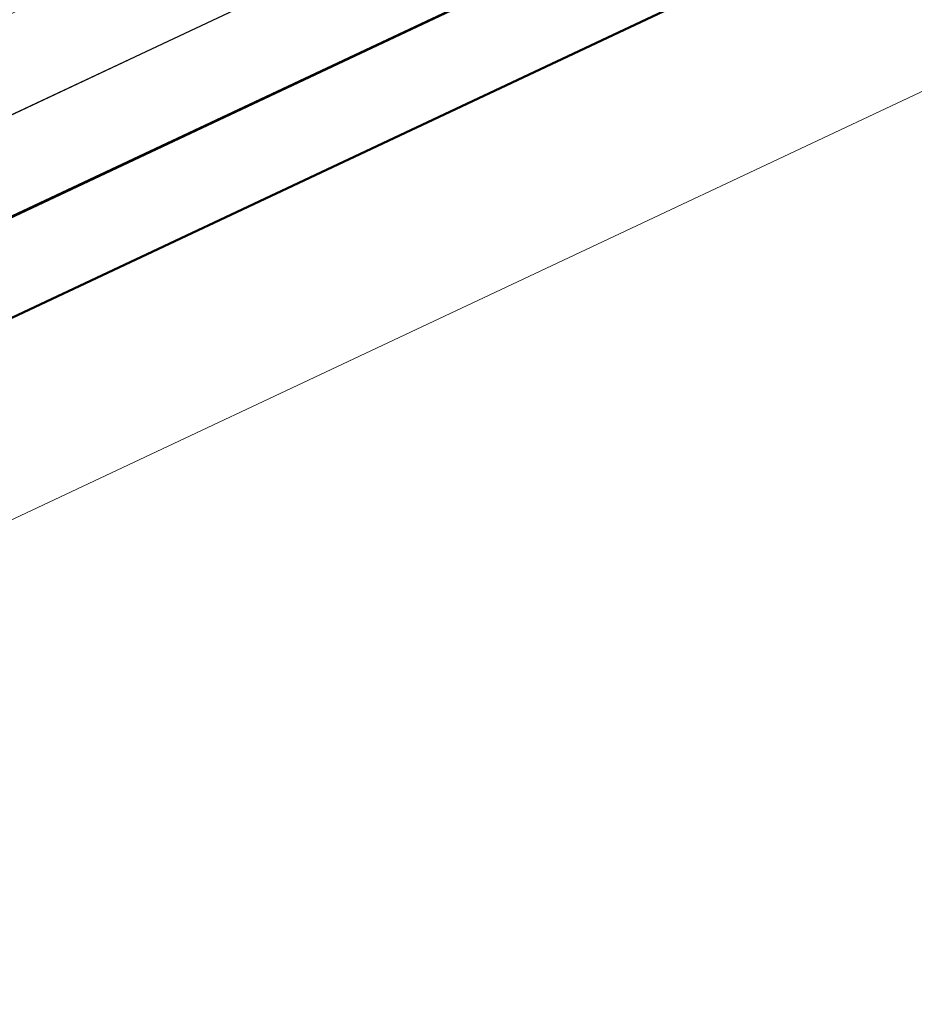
# Model space of a CAD drawing. Header units: metres. Extents: x -502 to 161, y -108 to 174.
# Tile 245 of 656: x -238.488 to -238, y -8.742 to -8.205. Entities that reach past the tile are written whole.
import ezdxf

# ---------------------------------------------------------------- set-up
doc = ezdxf.new("R2010")
doc.units = ezdxf.units.M
doc.header["$LTSCALE"] = 0.1
doc.linetypes.add('102', pattern=[101.6, 101.6, 0])
doc.linetypes.add('2-1', pattern=[0.17, 0.06, -0.025, 0.06, -0.025])
for name, color, linetype in [('BRI31-005.05-5p02-Koordinierung Lageplan 4. BA ZOB West 2022-06-15', 7, 'Continuous'), ('BRI31-005.06-5f07-Koordinierung Lageplan 4. BA ZOB Fernbusbahnh', 7, 'Continuous'), ('BRI31-005.07-5f08-Koordinierung Lageplan 4. BA Radstation - Seeterrasse 2023-05-31', 7, 'Continuous'), ('BRI32-005.03-5f06-Koordinierung Schemaplan 4 BA ZOB Teilbereich 2 Ost - Bahnhofsallee 2023-01-21', 7, 'Continuous')]:
    doc.layers.add(name, color=color, linetype=linetype)

msp = doc.modelspace()

# ---------------------------------------------------------------- linework, layer by layer
at = {"layer": 'BRI31-005.05-5p02-Koordinierung Lageplan 4. BA ZOB West 2022-06-15', "color": 250, "linetype": '102', "lineweight": 13, "true_color": 0x333333, "transparency": 33554687, "flags": 128}
for points in [[(-173.46712, 35.136), (-174.82312, 34.959), (-177.57812, 34.291), (-180.36512, 33.463), (-183.09612, 32.489), (-185.76312, 31.159), (-193.54612, 26.036), (-195.93412, 24.2), (-198.37112, 22.45), (-200.73312, 20.614), (-203.02912, 18.644), (-205.48612, 16.698), (-207.70412, 14.514), (-208.46712, 14.071), (-209.06412, 13.439), (-209.63712, 12.953), (-212.38012, 10.731), (-214.66112, 8.991), (-217.15512, 7.003), (-219.48112, 4.923), (-224.08412, 1.033), (-226.42912, -1.01), (-228.88112, -2.543), (-236.76712, -7.556), (-239.36212, -8.777), (-242.20212, -10.236), (-244.74612, -11.566), (-245.78112, -12.146), (-246.46512, -12.554), (-247.24812, -13.021), (-247.28012, -13.044), (-256.16512, -17.699), (-258.14412, -18.489), (-260.79112, -19.669), (-263.89712, -20.702), (-266.75012, -21.452), (-269.98112, -22.204), (-272.69512, -22.674), (-275.79512, -22.945), (-278.73712, -23.205), (-282.03812, -23.175), (-285.11812, -23.295), (-288.13612, -23.225), (-291.01712, -23.045), (-292.24412, -23.065), (-293.83612, -23.015), (-294.84612, -22.975), (-296.69312, -22.915), (-299.73312, -22.885), (-302.60112, -22.825), (-305.65212, -22.715), (-308.67412, -22.675), (-311.89712, -22.735), (-314.86612, -22.765), (-317.91712, -22.605), (-320.99012, -22.435), (-323.94412, -21.955), (-326.92112, -21.435), (-329.97912, -21.004), (-332.97412, -20.624), (-335.99512, -20.264), (-338.14312, -19.909), (-338.11112, -19.711), (-335.96712, -20.066), (-332.95012, -20.426), (-329.95312, -20.806), (-326.88912, -21.237), (-323.91012, -21.757), (-320.96812, -22.235), (-317.90712, -22.405), (-314.86212, -22.565), (-311.89912, -22.535), (-308.67412, -22.475), (-305.64812, -22.515), (-302.59512, -22.625), (-299.72912, -22.685), (-296.68912, -22.715), (-294.83812, -22.775), (-293.82812, -22.815), (-292.24212, -22.865), (-291.01312, -22.845), (-288.12812, -23.025), (-285.12012, -23.095), (-282.04012, -22.975), (-278.74512, -23.005), (-275.81312, -22.745), (-272.72112, -22.476), (-270.02112, -22.008), (-266.79812, -21.258), (-263.95512, -20.51), (-260.86312, -19.483), (-258.22212, -18.305), (-256.24912, -17.517), (-247.38412, -12.872), (-247.35612, -12.853), (-246.56712, -12.382), (-245.88112, -11.972), (-244.84212, -11.39), (-242.29412, -10.058), (-239.45012, -8.597), (-236.86312, -7.38), (-228.98712, -2.373), (-226.54912, -0.848), (-224.21412, 1.185), (-219.61312, 5.073), (-217.28512, 7.155), (-214.78512, 9.149), (-212.50412, 10.889), (-209.76512, 13.107), (-209.20212, 13.585), (-208.59312, 14.229), (-207.82612, 14.674), (-205.61812, 16.848), (-203.15712, 18.798), (-200.85912, 20.768), (-198.49112, 22.61), (-196.05412, 24.36), (-193.66212, 26.2), (-185.86312, 31.333), (-183.17412, 32.673), (-180.42712, 33.653), (-177.63012, 34.485), (-174.85912, 35.155), (-173.49312, 35.334), (-173.46712, 35.136)], [(-172.63412, 35.296), (-174.83312, 35.009), (-177.59212, 34.339), (-180.38112, 33.511), (-183.11612, 32.535), (-185.78712, 31.203), (-193.57612, 26.076), (-195.96412, 24.24), (-198.40112, 22.49), (-200.76512, 20.652), (-203.06112, 18.682), (-205.52012, 16.736), (-207.73412, 14.554), (-208.49912, 14.111), (-209.09812, 13.475), (-209.66912, 12.991), (-212.41012, 10.771), (-214.69112, 9.031), (-217.18712, 7.041), (-219.51312, 4.961), (-224.11612, 1.071), (-226.45912, -0.97), (-228.90712, -2.501), (-236.79112, -7.512), (-239.38412, -8.733), (-242.22512, -10.192), (-244.77012, -11.522), (-245.80712, -12.102), (-246.49112, -12.512), (-247.27612, -12.98), (-247.30812, -13.001), (-256.18512, -17.653), (-258.16412, -18.443), (-260.80912, -19.623), (-263.91112, -20.654), (-266.76212, -21.404), (-269.99112, -22.154), (-272.70112, -22.624), (-275.79912, -22.895), (-278.73912, -23.155), (-282.03812, -23.125), (-285.11812, -23.245), (-288.13412, -23.175), (-291.01512, -22.995), (-292.24412, -23.015), (-293.83412, -22.965), (-294.84412, -22.925), (-296.69112, -22.865), (-299.73312, -22.835), (-302.59912, -22.775), (-305.65012, -22.665), (-308.67412, -22.625), (-311.89712, -22.685), (-314.86412, -22.715), (-317.91512, -22.555), (-320.98412, -22.385), (-323.93612, -21.905), (-326.91312, -21.385), (-329.97312, -20.954), (-332.96812, -20.574), (-335.98912, -20.214), (-338.13212, -19.86), (-340.91812, -19.7), (-341.98212, -19.65), (-342.78012, -19.67), (-345.17412, -19.505), (-348.12912, -19.715), (-351.25612, -20.104), (-354.27912, -20.514), (-357.27512, -20.865), (-360.27312, -21.394), (-363.19712, -21.915), (-366.27512, -22.395), (-369.36012, -22.954), (-372.32412, -23.494), (-375.29912, -24.095), (-378.33512, -24.734), (-381.31612, -25.295), (-384.28212, -25.764), (-385.87112, -26.331), (-386.28212, -26.284), (-387.22812, -26.465), (-387.98312, -26.924), (-388.24712, -27.204)], [(-245.85812, -12.016), (-244.81712, -11.434), (-242.27012, -10.102), (-239.42812, -8.642), (-236.83912, -7.424), (-228.96112, -2.415), (-226.51912, -0.888), (-224.18112, 1.147), (-219.58012, 5.035), (-217.25312, 7.118), (-214.75412, 9.11), (-212.47312, 10.849), (-209.73312, 13.069), (-209.57512, 12.875), (-212.31912, 10.653), (-214.60012, 8.912), (-217.09112, 6.926), (-219.41612, 4.847), (-224.01912, 0.957), (-226.36912, -1.09), (-228.82712, -2.627), (-236.71912, -7.644), (-239.31812, -8.866), (-242.15412, -10.324), (-244.69912, -11.654), (-245.73612, -12.234), (-245.85812, -12.016)]]:
    msp.add_lwpolyline(points, dxfattribs=at)
at = {"layer": 'BRI31-005.05-5p02-Koordinierung Lageplan 4. BA ZOB West 2022-06-15', "color": 250, "linetype": 'Continuous', "lineweight": 25, "true_color": 0x333333, "transparency": 33554687, "flags": 128}
msp.add_lwpolyline([(-177.59212, 34.339), (-180.38112, 33.511), (-183.11612, 32.535), (-185.78712, 31.203), (-193.57612, 26.076), (-195.96412, 24.24), (-198.40112, 22.49), (-200.76512, 20.652), (-203.06112, 18.682), (-205.52012, 16.736), (-207.73412, 14.554), (-208.49912, 14.111), (-209.09812, 13.475), (-209.66912, 12.991), (-212.41012, 10.771), (-214.69112, 9.031), (-217.18712, 7.041), (-219.51312, 4.961), (-224.11612, 1.071), (-226.45912, -0.97), (-228.90712, -2.501), (-236.79112, -7.512), (-239.38412, -8.733)], dxfattribs=at)
at = {"layer": 'BRI31-005.05-5p02-Koordinierung Lageplan 4. BA ZOB West 2022-06-15', "color": 1, "linetype": 'Continuous', "lineweight": 25, "true_color": 0xff0000, "transparency": 33554687, "flags": 128}
msp.add_lwpolyline([(-208.53012, 14.15), (-209.13312, 13.512), (-209.70112, 13.03), (-212.44212, 10.81), (-214.72312, 9.07), (-217.22012, 7.079), (-219.54712, 4.998), (-224.14912, 1.109), (-226.48912, -0.929), (-228.93412, -2.458), (-236.81512, -7.468), (-239.40612, -8.687), (-242.24812, -10.147), (-244.79412, -11.478), (-245.83112, -12.059), (-246.51612, -12.468), (-247.30212, -12.937), (-247.33212, -12.958), (-256.20712, -17.608)], dxfattribs=at)
at = {"layer": 'BRI31-005.05-5p02-Koordinierung Lageplan 4. BA ZOB West 2022-06-15', "color": 3, "linetype": 'Continuous', "lineweight": 50, "true_color": 0x00ff00, "transparency": 33554687, "flags": 128}
for points in [[(-208.94812, 13.562), (-209.00912, 13.498), (-209.06412, 13.439), (-209.16012, 13.358), (-209.38712, 13.165), (-209.67012, 12.991), (-212.41112, 10.771), (-214.69212, 9.031), (-217.18812, 7.041), (-219.51412, 4.96), (-224.11612, 1.071), (-226.45912, -0.969), (-228.90712, -2.5), (-236.79112, -7.512), (-239.38412, -8.732), (-242.22412, -10.191), (-244.77012, -11.522), (-245.80912, -12.103), (-245.94112, -12.171)], [(-208.88912, 13.479), (-208.93612, 13.429), (-208.99512, 13.366), (-209.09512, 13.282), (-209.32812, 13.084), (-209.63712, 12.953), (-212.38012, 10.732), (-214.66112, 8.992), (-217.15612, 7.003), (-219.48112, 4.922), (-224.08312, 1.033), (-226.42912, -1.009), (-228.88012, -2.542), (-236.76712, -7.556), (-239.36212, -8.777), (-242.20112, -10.235), (-244.74612, -11.566), (-245.78512, -12.147)]]:
    msp.add_lwpolyline(points, dxfattribs=at)
at = {"layer": 'BRI31-005.05-5p02-Koordinierung Lageplan 4. BA ZOB West 2022-06-15', "color": 3, "linetype": 'Continuous', "lineweight": 35, "true_color": 0x00ff00, "transparency": 33554687, "flags": 128}
for points in [[(-279.40585, -30.9235), (-270.94675, -26.70951, 0.095997), (-268.16074, -24.57578, -0.065942), (-264.82072, -21.68575, 0.025186), (-260.48557, -18.51185), (-255.52714, -14.48219, -0.005996), (-254.92015, -14.00086, -0.059186), (-248.38516, -10.08166, 0.078462), (-238.29144, -3.48895), (-238.29144, -3.48895, -0.100623), (-214.84437, 10.39494), (-214.84437, 10.39494), (-211.17701, 9.70033), (-205.55035, 1.44423)], [(-205.71104, 1.41365), (-211.26597, 9.56451), (-214.83296, 10.24011), (-214.83296, 10.24011, 0.100475), (-238.19083, -3.6002), (-238.19083, -3.6002, -0.078462), (-248.32372, -10.21851), (-248.32372, -10.21851, 0.059186), (-254.82836, -14.1195), (-254.82836, -14.1195), (-254.82836, -14.1195, 0.005996), (-255.43253, -14.59859), (-255.43253, -14.59859), (-260.39097, -18.62826, -0.025186), (-264.73831, -21.81109), (-264.73831, -21.81109, 0.065942), (-268.04855, -24.67534), (-268.04855, -24.67534), (-268.04855, -24.67534, -0.095997), (-270.87986, -26.84377), (-270.87986, -26.84377), (-279.34042, -31.05849)], [(-311.2459, -44.72197), (-303.63543, -41.89682), (-298.44045, -39.60954), (-284.99493, -33.88892), (-279.275, -31.19349), (-270.81298, -26.97803, 0.095997), (-267.93635, -24.7749), (-267.93635, -24.7749, -0.065942), (-264.65591, -21.93643), (-264.65591, -21.93643, 0.025186), (-260.29637, -18.74467), (-255.33793, -14.715, -0.005996), (-254.73658, -14.23814), (-254.73658, -14.23814, -0.059186), (-248.26229, -10.35535), (-248.26229, -10.35535, 0.078462), (-238.09022, -3.71146), (-238.09022, -3.71146, -0.100327), (-214.8215, 10.08528), (-214.8215, 10.08528), (-211.35493, 9.42869), (-205.87173, 1.38308)], [(-206.03242, 1.35251), (-211.44389, 9.29288), (-214.80999, 9.93043), (-214.80999, 9.93043, 0.100178), (-237.98961, -3.82271), (-237.98961, -3.82271, -0.078462), (-248.20085, -10.49219), (-248.20085, -10.49219, 0.059186), (-254.64479, -14.35678), (-254.64479, -14.35678), (-254.64479, -14.35678, 0.005996), (-255.24333, -14.83141), (-255.24333, -14.83141), (-260.20178, -18.86108), (-260.20178, -18.86108, -0.025186), (-264.5735, -22.06176), (-264.5735, -22.06176), (-264.5735, -22.06176, 0.065942), (-267.82416, -24.87446), (-267.82416, -24.87446), (-267.82416, -24.87446, -0.095997), (-270.74609, -27.11229), (-270.74609, -27.11229), (-279.20958, -31.32848)], [(-279.14416, -31.46347), (-270.67921, -27.24656, 0.095997), (-267.71195, -24.97403), (-267.71195, -24.97403, -0.065942), (-264.4911, -22.1871), (-264.4911, -22.1871, 0.025186), (-260.10718, -18.97749), (-255.14873, -14.94781, -0.005996), (-254.55301, -14.47542, -0.059186), (-248.13942, -10.62903), (-248.13942, -10.62903, 0.078462), (-237.889, -3.93397), (-237.889, -3.93397), (-237.889, -3.93397, -0.100028), (-214.79844, 9.77558), (-214.79844, 9.77558), (-211.53285, 9.15706), (-206.1931, 1.32194)], [(-206.51448, 1.26079), (-211.71077, 8.88543), (-214.7752, 9.46584, 0.099728), (-237.68779, -4.15649, -0.078462), (-248.01654, -10.90271, 0.059186), (-254.36944, -14.71271, 0.005996), (-254.95952, -15.18062), (-259.91799, -19.21032, -0.025186), (-264.32629, -22.43777, 0.065942), (-267.48757, -25.17315), (-267.48757, -25.17315, -0.095997), (-270.54544, -27.51508), (-270.54544, -27.51508), (-279.01332, -31.73345)], [(-278.9479, -31.86845), (-270.47856, -27.64934), (-270.47856, -27.64934, 0.095997), (-267.37537, -25.27271), (-267.37537, -25.27271, -0.065942), (-264.24388, -22.56311), (-264.24388, -22.56311, 0.025186), (-259.82339, -19.32673), (-259.82339, -19.32673), (-254.86492, -15.29703, -0.005996), (-254.27766, -14.83135), (-254.27766, -14.83135, -0.059186), (-247.95511, -11.03956), (-247.95511, -11.03956, 0.078462), (-237.58718, -4.26774), (-237.58718, -4.26774, -0.099577), (-214.7635, 9.31096), (-214.7635, 9.31096), (-211.79973, 8.74961), (-206.67516, 1.23022)], [(-206.83585, 1.19965), (-211.8887, 8.61379), (-214.75176, 9.15607), (-214.75176, 9.15607, 0.099425), (-237.48657, -4.379), (-237.48657, -4.379, -0.078462), (-247.89367, -11.1764, 0.059186), (-254.18588, -14.94999, 0.005996), (-254.77032, -15.41344), (-259.7288, -19.44314, -0.025186), (-264.16148, -22.68845, 0.065942), (-267.26318, -25.37227, -0.095997), (-270.41167, -27.78361), (-278.88248, -32.00344), (-284.6268, -34.71037), (-298.08293, -40.4355), (-303.2972, -42.73127), (-310.92532, -45.56297), (-314.76659, -47.65503, 0.354166), (-315.2467, -48.81865), (-312.90084, -56.6959), (-312.90084, -56.6959, 0.16104), (-309.36409, -61.76941), (-309.36409, -61.76941)], [(-278.81706, -32.13843), (-270.34479, -27.91787), (-270.34479, -27.91787, 0.095997), (-267.15099, -25.47183), (-267.15099, -25.47183), (-267.15099, -25.47183, -0.065941), (-264.07913, -22.81383), (-264.07913, -22.81383), (-264.07913, -22.81383, 0.025186), (-259.6342, -19.55955), (-259.6342, -19.55955), (-254.67571, -15.52984, -0.005996), (-254.09409, -15.06863, -0.059186), (-247.83224, -11.31324, 0.078462), (-237.38596, -4.49025), (-237.38596, -4.49025, -0.099273), (-214.73998, 9.00117), (-214.73998, 9.00117), (-211.97766, 8.47797), (-206.99654, 1.16907)]]:
    msp.add_lwpolyline(points, format="xyb", dxfattribs=at)
at = {"layer": 'BRI31-005.05-5p02-Koordinierung Lageplan 4. BA ZOB West 2022-06-15', "color": 1, "linetype": 'Continuous', "lineweight": 50, "true_color": 0xff0000, "transparency": 33554687, "flags": 128}
msp.add_lwpolyline([(-254.46123, -14.59407), (-254.46123, -14.59407, -0.059186), (-248.07798, -10.76587), (-248.07798, -10.76587, 0.078462), (-237.7884, -4.04523), (-237.7884, -4.04523, -0.099878), (-214.78684, 9.62071), (-214.78684, 9.62071), (-211.62181, 9.02124), (-206.35379, 1.29136)], format="xyb", dxfattribs=at)
at = {"layer": 'BRI31-005.05-5p02-Koordinierung Lageplan 4. BA ZOB West 2022-06-15', "color": 21, "linetype": 'Continuous', "lineweight": 25, "true_color": 0xff9f7f, "transparency": 33554687, "flags": 128}
msp.add_lwpolyline([(-247.88139, -11.20377), (-247.88139, -11.20377, 0.078447), (-237.46825, -4.40287), (-237.46825, -4.40287), (-237.46825, -4.40287, -0.100192), (-214.55159, 9.19449), (-214.55159, 9.19449)], format="xyb", dxfattribs=at)
at = {"layer": 'BRI31-005.05-5p02-Koordinierung Lageplan 4. BA ZOB West 2022-06-15', "color": 1, "linetype": 'Continuous', "lineweight": 35, "true_color": 0xff0000, "transparency": 33554687, "flags": 128}
msp.add_lwpolyline([(-238.26142, -8.9052), (-238.26142, -8.9052, 0.050833), (-237.37817, -8.72379), (-237.37817, -8.72379, -0.028977), (-236.50067, -8.50328), (-231.01234, -7.45764, 0.087262), (-230.23494, -7.16294), (-230.23494, -7.16294, -0.087262), (-229.39275, -6.84368), (-229.39275, -6.84368), (-221.99867, -5.43495)], format="xyb", dxfattribs=at)
at = {"layer": 'BRI31-005.06-5f07-Koordinierung Lageplan 4. BA ZOB Fernbusbahnh', "color": 250, "linetype": '102', "lineweight": 9, "true_color": 0x333333, "transparency": 33554687, "flags": 128}
for points in [[(-173.46712, 35.136), (-174.82312, 34.959), (-177.57812, 34.291), (-180.36512, 33.463), (-183.09612, 32.489), (-185.76312, 31.159), (-193.54612, 26.036), (-195.93412, 24.2), (-198.37112, 22.45), (-200.73312, 20.614), (-203.02912, 18.644), (-205.48612, 16.698), (-207.70412, 14.514), (-208.46712, 14.071), (-209.06412, 13.439), (-209.63712, 12.953), (-212.38012, 10.731), (-214.66112, 8.991), (-217.15512, 7.003), (-219.48112, 4.923), (-224.08412, 1.033), (-226.42912, -1.01), (-228.88112, -2.543), (-236.76712, -7.556), (-239.36212, -8.777), (-242.20212, -10.236), (-244.74612, -11.566), (-245.78112, -12.146), (-246.46512, -12.554), (-247.24812, -13.021), (-247.28012, -13.044), (-256.16512, -17.699), (-258.14412, -18.489), (-260.79112, -19.669), (-263.89712, -20.702), (-266.75012, -21.452), (-269.98112, -22.204), (-272.69512, -22.674), (-275.79512, -22.945), (-278.73712, -23.205), (-282.03812, -23.175), (-285.11812, -23.295), (-288.13612, -23.225), (-291.01712, -23.045), (-292.24412, -23.065), (-293.83612, -23.015), (-294.84612, -22.975), (-296.69312, -22.915), (-299.73312, -22.885), (-302.60112, -22.825), (-305.65212, -22.715), (-308.67412, -22.675), (-311.89712, -22.735), (-314.86612, -22.765), (-317.91712, -22.605), (-320.99012, -22.435), (-323.94412, -21.955), (-326.92112, -21.435), (-329.97912, -21.004), (-332.97412, -20.624), (-335.99512, -20.264), (-338.14312, -19.909), (-338.11112, -19.711), (-335.96712, -20.066), (-332.95012, -20.426), (-329.95312, -20.806), (-326.88912, -21.237), (-323.91012, -21.757), (-320.96812, -22.235), (-317.90712, -22.405), (-314.86212, -22.565), (-311.89912, -22.535), (-308.67412, -22.475), (-305.64812, -22.515), (-302.59512, -22.625), (-299.72912, -22.685), (-296.68912, -22.715), (-294.83812, -22.775), (-293.82812, -22.815), (-292.24212, -22.865), (-291.01312, -22.845), (-288.12812, -23.025), (-285.12012, -23.095), (-282.04012, -22.975), (-278.74512, -23.005), (-275.81312, -22.745), (-272.72112, -22.476), (-270.02112, -22.008), (-266.79812, -21.258), (-263.95512, -20.51), (-260.86312, -19.483), (-258.22212, -18.305), (-256.24912, -17.517), (-247.38412, -12.872), (-247.35612, -12.853), (-246.56712, -12.382), (-245.88112, -11.972), (-244.84212, -11.39), (-242.29412, -10.058), (-239.45012, -8.597), (-236.86312, -7.38), (-228.98712, -2.373), (-226.54912, -0.848), (-224.21412, 1.185), (-219.61312, 5.073), (-217.28512, 7.155), (-214.78512, 9.149), (-212.50412, 10.889), (-209.76512, 13.107), (-209.20212, 13.585), (-208.59312, 14.229), (-207.82612, 14.674), (-205.61812, 16.848), (-203.15712, 18.798), (-200.85912, 20.768), (-198.49112, 22.61), (-196.05412, 24.36), (-193.66212, 26.2), (-185.86312, 31.333), (-183.17412, 32.673), (-180.42712, 33.653), (-177.63012, 34.485), (-174.85912, 35.155), (-173.49312, 35.334), (-173.46712, 35.136)], [(-172.63412, 35.296), (-174.83312, 35.009), (-177.59212, 34.339), (-180.38112, 33.511), (-183.11612, 32.535), (-185.78712, 31.203), (-193.57612, 26.076), (-195.96412, 24.24), (-198.40112, 22.49), (-200.76512, 20.652), (-203.06112, 18.682), (-205.52012, 16.736), (-207.73412, 14.554), (-208.49912, 14.111), (-209.09812, 13.475), (-209.66912, 12.991), (-212.41012, 10.771), (-214.69112, 9.031), (-217.18712, 7.041), (-219.51312, 4.961), (-224.11612, 1.071), (-226.45912, -0.97), (-228.90712, -2.501), (-236.79112, -7.512), (-239.38412, -8.733), (-242.22512, -10.192), (-244.77012, -11.522), (-245.80712, -12.102), (-246.49112, -12.512), (-247.27612, -12.98), (-247.30812, -13.001), (-256.18512, -17.653), (-258.16412, -18.443), (-260.80912, -19.623), (-263.91112, -20.654), (-266.76212, -21.404), (-269.99112, -22.154), (-272.70112, -22.624), (-275.79912, -22.895), (-278.73912, -23.155), (-282.03812, -23.125), (-285.11812, -23.245), (-288.13412, -23.175), (-291.01512, -22.995), (-292.24412, -23.015), (-293.83412, -22.965), (-294.84412, -22.925), (-296.69112, -22.865), (-299.73312, -22.835), (-302.59912, -22.775), (-305.65012, -22.665), (-308.67412, -22.625), (-311.89712, -22.685), (-314.86412, -22.715), (-317.91512, -22.555), (-320.98412, -22.385), (-323.93612, -21.905), (-326.91312, -21.385), (-329.97312, -20.954), (-332.96812, -20.574), (-335.98912, -20.214), (-338.13212, -19.86), (-340.91812, -19.7), (-341.98212, -19.65), (-342.78012, -19.67), (-345.17412, -19.505), (-348.12912, -19.715), (-351.25612, -20.104), (-354.27912, -20.514), (-357.27512, -20.865), (-360.27312, -21.394), (-363.19712, -21.915), (-366.27512, -22.395), (-369.36012, -22.954), (-372.32412, -23.494), (-375.29912, -24.095), (-378.33512, -24.734), (-381.31612, -25.295), (-384.28212, -25.764), (-385.87112, -26.331), (-386.28212, -26.284), (-387.22812, -26.465), (-387.98312, -26.924), (-388.24712, -27.204)], [(-245.85812, -12.016), (-244.81712, -11.434), (-242.27012, -10.102), (-239.42812, -8.642), (-236.83912, -7.424), (-228.96112, -2.415), (-226.51912, -0.888), (-224.18112, 1.147), (-219.58012, 5.035), (-217.25312, 7.118), (-214.75412, 9.11), (-212.47312, 10.849), (-209.73312, 13.069), (-209.57512, 12.875), (-212.31912, 10.653), (-214.60012, 8.912), (-217.09112, 6.926), (-219.41612, 4.847), (-224.01912, 0.957), (-226.36912, -1.09), (-228.82712, -2.627), (-236.71912, -7.644), (-239.31812, -8.866), (-242.15412, -10.324), (-244.69912, -11.654), (-245.73612, -12.234), (-245.85812, -12.016)]]:
    msp.add_lwpolyline(points, dxfattribs=at)
at = {"layer": 'BRI31-005.06-5f07-Koordinierung Lageplan 4. BA ZOB Fernbusbahnh', "color": 250, "linetype": 'Continuous', "lineweight": 20, "true_color": 0x333333, "transparency": 33554687, "flags": 128}
msp.add_lwpolyline([(-177.59212, 34.339), (-180.38112, 33.511), (-183.11612, 32.535), (-185.78712, 31.203), (-193.57612, 26.076), (-195.96412, 24.24), (-198.40112, 22.49), (-200.76512, 20.652), (-203.06112, 18.682), (-205.52012, 16.736), (-207.73412, 14.554), (-208.49912, 14.111), (-209.09812, 13.475), (-209.66912, 12.991), (-212.41012, 10.771), (-214.69112, 9.031), (-217.18712, 7.041), (-219.51312, 4.961), (-224.11612, 1.071), (-226.45912, -0.97), (-228.90712, -2.501), (-236.79112, -7.512), (-239.38412, -8.733)], dxfattribs=at)
at = {"layer": 'BRI31-005.06-5f07-Koordinierung Lageplan 4. BA ZOB Fernbusbahnh', "color": 1, "linetype": 'Continuous', "lineweight": 20, "true_color": 0xff0000, "transparency": 33554687, "flags": 128}
msp.add_lwpolyline([(-208.53012, 14.15), (-209.13312, 13.512), (-209.70112, 13.03), (-212.44212, 10.81), (-214.72312, 9.07), (-217.22012, 7.079), (-219.54712, 4.998), (-224.14912, 1.109), (-226.48912, -0.929), (-228.93412, -2.458), (-236.81512, -7.468), (-239.40612, -8.687), (-242.24812, -10.147), (-244.79412, -11.478), (-245.83112, -12.059), (-246.51612, -12.468), (-247.30212, -12.937), (-247.33212, -12.958), (-256.20712, -17.608)], dxfattribs=at)
at = {"layer": 'BRI31-005.06-5f07-Koordinierung Lageplan 4. BA ZOB Fernbusbahnh', "color": 3, "linetype": 'Continuous', "lineweight": 50, "true_color": 0x00ff00, "transparency": 33554687, "flags": 128}
for points in [[(-208.94812, 13.562), (-209.00912, 13.498), (-209.06412, 13.439), (-209.16012, 13.358), (-209.38712, 13.165), (-209.67012, 12.991), (-212.41112, 10.771), (-214.69212, 9.031), (-217.18812, 7.041), (-219.51412, 4.96), (-224.11612, 1.071), (-226.45912, -0.969), (-228.90712, -2.5), (-236.79112, -7.512), (-239.38412, -8.732), (-242.22412, -10.191), (-244.77012, -11.522), (-245.80912, -12.103), (-245.94112, -12.171)], [(-208.88912, 13.479), (-208.93612, 13.429), (-208.99512, 13.366), (-209.09512, 13.282), (-209.32812, 13.084), (-209.63712, 12.953), (-212.38012, 10.732), (-214.66112, 8.992), (-217.15612, 7.003), (-219.48112, 4.922), (-224.08312, 1.033), (-226.42912, -1.009), (-228.88012, -2.542), (-236.76712, -7.556), (-239.36212, -8.777), (-242.20112, -10.235), (-244.74612, -11.566), (-245.78512, -12.147)]]:
    msp.add_lwpolyline(points, dxfattribs=at)
at = {"layer": 'BRI31-005.06-5f07-Koordinierung Lageplan 4. BA ZOB Fernbusbahnh', "color": 3, "linetype": 'Continuous', "lineweight": 30, "true_color": 0x00ff00, "transparency": 33554687, "flags": 128}
for points in [[(-279.40585, -30.9235), (-270.94675, -26.70951, 0.095997), (-268.16074, -24.57578, -0.065942), (-264.82072, -21.68575, 0.025186), (-260.48557, -18.51185), (-255.52714, -14.48219, -0.005996), (-254.92015, -14.00086, -0.059186), (-248.38516, -10.08166, 0.078462), (-238.29144, -3.48895), (-238.29144, -3.48895, -0.100623), (-214.84437, 10.39494), (-214.84437, 10.39494), (-211.17701, 9.70033), (-205.55035, 1.44423)], [(-205.71104, 1.41365), (-211.26597, 9.56451), (-214.83296, 10.24011), (-214.83296, 10.24011, 0.100475), (-238.19083, -3.6002), (-238.19083, -3.6002, -0.078462), (-248.32372, -10.21851), (-248.32372, -10.21851, 0.059186), (-254.82836, -14.1195), (-254.82836, -14.1195), (-254.82836, -14.1195, 0.005996), (-255.43253, -14.59859), (-255.43253, -14.59859), (-260.39097, -18.62826, -0.025186), (-264.73831, -21.81109), (-264.73831, -21.81109, 0.065942), (-268.04855, -24.67534), (-268.04855, -24.67534), (-268.04855, -24.67534, -0.095997), (-270.87986, -26.84377), (-270.87986, -26.84377), (-279.34042, -31.05849)], [(-311.2459, -44.72197), (-303.63543, -41.89682), (-298.44045, -39.60954), (-284.99493, -33.88892), (-279.275, -31.19349), (-270.81298, -26.97803, 0.095997), (-267.93635, -24.7749), (-267.93635, -24.7749, -0.065942), (-264.65591, -21.93643), (-264.65591, -21.93643, 0.025186), (-260.29637, -18.74467), (-255.33793, -14.715, -0.005996), (-254.73658, -14.23814), (-254.73658, -14.23814, -0.059186), (-248.26229, -10.35535), (-248.26229, -10.35535, 0.078462), (-238.09022, -3.71146), (-238.09022, -3.71146, -0.100327), (-214.8215, 10.08528), (-214.8215, 10.08528), (-211.35493, 9.42869), (-205.87173, 1.38308)], [(-206.03242, 1.35251), (-211.44389, 9.29288), (-214.80999, 9.93043), (-214.80999, 9.93043, 0.100178), (-237.98961, -3.82271), (-237.98961, -3.82271, -0.078462), (-248.20085, -10.49219), (-248.20085, -10.49219, 0.059186), (-254.64479, -14.35678), (-254.64479, -14.35678), (-254.64479, -14.35678, 0.005996), (-255.24333, -14.83141), (-255.24333, -14.83141), (-260.20178, -18.86108), (-260.20178, -18.86108, -0.025186), (-264.5735, -22.06176), (-264.5735, -22.06176), (-264.5735, -22.06176, 0.065942), (-267.82416, -24.87446), (-267.82416, -24.87446), (-267.82416, -24.87446, -0.095997), (-270.74609, -27.11229), (-270.74609, -27.11229), (-279.20958, -31.32848)], [(-279.14416, -31.46347), (-270.67921, -27.24656, 0.095997), (-267.71195, -24.97403), (-267.71195, -24.97403, -0.065942), (-264.4911, -22.1871), (-264.4911, -22.1871, 0.025186), (-260.10718, -18.97749), (-255.14873, -14.94781, -0.005996), (-254.55301, -14.47542, -0.059186), (-248.13942, -10.62903), (-248.13942, -10.62903, 0.078462), (-237.889, -3.93397), (-237.889, -3.93397), (-237.889, -3.93397, -0.100028), (-214.79844, 9.77558), (-214.79844, 9.77558), (-211.53285, 9.15706), (-206.1931, 1.32194)], [(-206.51448, 1.26079), (-211.71077, 8.88543), (-214.7752, 9.46584, 0.099728), (-237.68779, -4.15649, -0.078462), (-248.01654, -10.90271, 0.059186), (-254.36944, -14.71271, 0.005996), (-254.95952, -15.18062), (-259.91799, -19.21032, -0.025186), (-264.32629, -22.43777, 0.065942), (-267.48757, -25.17315), (-267.48757, -25.17315, -0.095997), (-270.54544, -27.51508), (-270.54544, -27.51508), (-279.01332, -31.73345)], [(-278.9479, -31.86845), (-270.47856, -27.64934), (-270.47856, -27.64934, 0.095997), (-267.37537, -25.27271), (-267.37537, -25.27271, -0.065942), (-264.24388, -22.56311), (-264.24388, -22.56311, 0.025186), (-259.82339, -19.32673), (-259.82339, -19.32673), (-254.86492, -15.29703, -0.005996), (-254.27766, -14.83135), (-254.27766, -14.83135, -0.059186), (-247.95511, -11.03956), (-247.95511, -11.03956, 0.078462), (-237.58718, -4.26774), (-237.58718, -4.26774, -0.099577), (-214.7635, 9.31096), (-214.7635, 9.31096), (-211.79973, 8.74961), (-206.67516, 1.23022)], [(-206.83585, 1.19965), (-211.8887, 8.61379), (-214.75176, 9.15607), (-214.75176, 9.15607, 0.099425), (-237.48657, -4.379), (-237.48657, -4.379, -0.078462), (-247.89367, -11.1764, 0.059186), (-254.18588, -14.94999, 0.005996), (-254.77032, -15.41344), (-259.7288, -19.44314, -0.025186), (-264.16148, -22.68845, 0.065942), (-267.26318, -25.37227, -0.095997), (-270.41167, -27.78361), (-278.88248, -32.00344), (-284.6268, -34.71037), (-298.08293, -40.4355), (-303.2972, -42.73127), (-310.92532, -45.56297), (-314.76659, -47.65503, 0.354166), (-315.2467, -48.81865), (-312.90084, -56.6959, 0.103821), (-310.97367, -60.25447)], [(-309.82099, -45.31303), (-303.24082, -42.87034), (-298.02334, -40.57316), (-284.56544, -34.84727), (-278.81706, -32.13843), (-270.34479, -27.91787), (-270.34479, -27.91787, 0.095997), (-267.15099, -25.47183), (-267.15099, -25.47183), (-267.15099, -25.47183, -0.065941), (-264.07913, -22.81383), (-264.07913, -22.81383), (-264.07913, -22.81383, 0.025186), (-259.6342, -19.55955), (-259.6342, -19.55955), (-254.67571, -15.52984, -0.005996), (-254.09409, -15.06863, -0.059186), (-247.83224, -11.31324, 0.078462), (-237.38596, -4.49025), (-237.38596, -4.49025, -0.099273), (-214.73998, 9.00117), (-214.73998, 9.00117), (-211.97766, 8.47797), (-206.99654, 1.16907)]]:
    msp.add_lwpolyline(points, format="xyb", dxfattribs=at)
at = {"layer": 'BRI31-005.06-5f07-Koordinierung Lageplan 4. BA ZOB Fernbusbahnh', "color": 1, "linetype": 'Continuous', "lineweight": 50, "true_color": 0xff0000, "transparency": 33554687, "flags": 128}
msp.add_lwpolyline([(-254.46123, -14.59407), (-254.46123, -14.59407, -0.059186), (-248.07798, -10.76587), (-248.07798, -10.76587, 0.078462), (-237.7884, -4.04523), (-237.7884, -4.04523, -0.099878), (-214.78684, 9.62071), (-214.78684, 9.62071), (-211.62181, 9.02124), (-206.35379, 1.29136)], format="xyb", dxfattribs=at)
at = {"layer": 'BRI31-005.06-5f07-Koordinierung Lageplan 4. BA ZOB Fernbusbahnh', "color": 1, "linetype": 'Continuous', "lineweight": 30, "true_color": 0xff0000, "transparency": 33554687, "flags": 128}
msp.add_lwpolyline([(-238.26142, -8.9052), (-238.26142, -8.9052, 0.050833), (-237.37817, -8.72379), (-237.37817, -8.72379, -0.028977), (-236.50067, -8.50328), (-231.01234, -7.45764, 0.087262), (-230.23494, -7.16294), (-230.23494, -7.16294, -0.087262), (-229.39275, -6.84368), (-229.39275, -6.84368), (-221.99867, -5.43495)], format="xyb", dxfattribs=at)
at = {"layer": 'BRI31-005.07-5f08-Koordinierung Lageplan 4. BA Radstation - Seeterrasse 2023-05-31', "color": 1, "linetype": '2-1', "lineweight": 30, "true_color": 0xff0000, "transparency": 33554687, "flags": 128}
msp.add_lwpolyline([(-238.26142, -8.9052), (-238.26142, -8.9052, 0.050833), (-237.37817, -8.72379), (-237.37817, -8.72379, -0.028977), (-236.50067, -8.50328), (-231.01234, -7.45764, 0.087262), (-230.23494, -7.16294), (-230.23494, -7.16294, -0.087262), (-229.39275, -6.84368), (-229.39275, -6.84368), (-221.99867, -5.43495), (-221.99867, -5.43495, 0.044969), (-221.03315, -5.15926), (-221.03315, -5.15926), (-221.03315, -5.15926, -0.045192), (-220.06751, -4.88398), (-220.06751, -4.88398), (-219.12431, -4.70514), (-219.12431, -4.70514, -0.044535), (-218.12524, -4.60655), (-218.12524, -4.60655, 0.044758), (-217.12621, -4.50751), (-214.28801, -3.96678, -0.085515), (-213.15296, -3.94674), (-213.15296, -3.94674, 0.025652), (-212.81193, -3.98153), (-212.81193, -3.98153, 0.059729), (-212.01795, -3.9267), (-205.14907, -2.61804), (-205.14907, -2.61804, -0.015187), (-202.71009, -2.22971), (-202.71009, -2.22971, 0.015188), (-200.27106, -1.84138), (-195.34097, -0.9021), (-193.74911, 2.61564), (-191.50854, 3.09915), (-190.56534, 3.27799, -0.103331), (-189.50224, 3.25827), (-189.50224, 3.25827, 0.106598), (-188.44832, 3.24553), (-188.44832, 3.24553, 0.025709), (-186.53733, 3.73697), (-172.5616, 8.10802, -0.061733), (-167.52743, 9.02311), (-167.52743, 9.02311, 0.062687), (-162.66345, 9.91682), (-162.66345, 9.91682), (-162.66345, 9.91682, -0.013087), (-159.11815, 10.93917), (-159.11815, 10.93917), (-159.11815, 10.93917, 0.026264), (-157.94533, 11.3111), (-157.94533, 11.3111, -0.034645), (-156.75776, 11.66409, -0.005088), (-155.35129, 11.96311, 0.07851), (-154.42829, 12.30629, -0.081506), (-153.44449, 12.66544), (-152.50129, 12.84428), (-152.50129, 12.84428, -0.072382), (-151.75313, 12.87637), (-151.75313, 12.87637), (-151.75313, 12.87637, 0.05915), (-151.16377, 12.88611), (-151.16377, 12.88611, -0.040307), (-147.89284, 13.06329), (-147.89284, 13.06329, -0.067015), (-147.20789, 12.95255), (-147.20789, 12.95255, 0.059039), (-146.62866, 12.84944), (-143.7903, 12.68395, 0.061661), (-138.93554, 12.99961), (-134.70536, 13.8048), (-134.70536, 13.8048, 0.124247), (-130.22313, 15.88938), (-130.22313, 15.88938, -0.089269), (-128.4232, 16.88318, 0.084808), (-127.71212, 17.26762), (-127.71212, 17.26762, -0.119934), (-126.59245, 17.77586), (-126.59245, 17.77586), (-125.64925, 17.9547), (-125.64925, 17.9547, -0.129681), (-123.69041, 17.81629), (-123.69041, 17.81629), (-123.69041, 17.81629, -0.050281), (-121.89466, 16.99502), (-121.89466, 16.99502), (-120.37249, 16.1015), (-120.37249, 16.1015, 0.126318), (-118.07791, 15.44293), (-118.07791, 15.44293), (-106.59, 15.11895, 0.117146), (-105.41336, 15.36364), (-105.41336, 15.36364, -0.063144), (-104.79109, 15.5652), (-104.79109, 15.5652), (-103.84852, 15.74392), (-103.84852, 15.74392, -0.130833), (-102.5143, 15.64661), (-102.5143, 15.64661, 0.382117), (-99.31493, 16.98411), (-99.12169, 17.38923, -0.238675), (-97.64493, 18.52861), (-96.47173, 18.75271), (-96.47173, 18.75271, -0.115395), (-95.53188, 18.71412), (-95.53188, 18.71412, 0.04326), (-92.09659, 18.07118, 0.008614), (-89.25894, 17.83991), (-89.25894, 17.83991, 0.134247), (-87.9156, 18.11614), (-87.9156, 18.11614, -0.068321), (-87.24754, 18.34824), (-86.64231, 18.46918), (-86.64231, 18.46918, -0.224055), (-84.65466, 17.97517), (-84.65466, 17.97517), (-84.65466, 17.97517, 0.147788), (-83.26453, 17.40072), (-83.26453, 17.40072), (-80.04836, 17.08273, 0.131605), (-78.72084, 17.30126), (-75.78937, 18.62814, 0.344914), (-74.30483, 21.46943), (-75.82353, 29.69122)], format="xyb", dxfattribs=at)
msp.add_lwpolyline([(-238.26142, -8.9052), (-238.26142, -8.9052, 0.050833), (-237.37817, -8.72379), (-237.37817, -8.72379, -0.028977), (-236.50067, -8.50328), (-231.01234, -7.45764, 0.087262), (-230.23494, -7.16294), (-230.23494, -7.16294, -0.087262), (-229.39275, -6.84368), (-229.39275, -6.84368), (-221.99867, -5.43495), (-221.99867, -5.43495, 0.044969), (-221.03315, -5.15926), (-221.03315, -5.15926), (-221.03315, -5.15926, -0.045192), (-220.06751, -4.88398), (-220.06751, -4.88398), (-219.12431, -4.70514), (-219.12431, -4.70514, -0.044535), (-218.12524, -4.60655), (-218.12524, -4.60655, 0.044758), (-217.12621, -4.50751), (-214.28801, -3.96678, -0.085515), (-213.15296, -3.94674), (-213.15296, -3.94674, 0.025652), (-212.81193, -3.98153), (-212.81193, -3.98153, 0.059729), (-212.01795, -3.9267), (-205.14907, -2.61804), (-205.14907, -2.61804, -0.015187), (-202.71009, -2.22971), (-202.71009, -2.22971, 0.015188), (-200.27106, -1.84138), (-195.34097, -0.9021), (-193.74911, 2.61564), (-191.50854, 3.09915), (-190.56534, 3.27799, -0.103331), (-189.50224, 3.25827), (-189.50224, 3.25827, 0.106598), (-188.44832, 3.24553), (-188.44832, 3.24553, 0.025709), (-186.53733, 3.73697), (-172.5616, 8.10802, -0.061733), (-167.52743, 9.02311), (-167.52743, 9.02311, 0.062687), (-162.66345, 9.91682), (-162.66345, 9.91682), (-162.66345, 9.91682, -0.013087), (-159.11815, 10.93917), (-159.11815, 10.93917), (-159.11815, 10.93917, 0.026264), (-157.94533, 11.3111), (-157.94533, 11.3111, -0.034645), (-156.75776, 11.66409, -0.005088), (-155.35129, 11.96311, 0.07851), (-154.42829, 12.30629, -0.081506), (-153.44449, 12.66544), (-152.50129, 12.84428), (-152.50129, 12.84428, -0.072382), (-151.75313, 12.87637), (-151.75313, 12.87637), (-151.75313, 12.87637, 0.05915), (-151.16377, 12.88611), (-151.16377, 12.88611, -0.040307), (-147.89284, 13.06329), (-147.89284, 13.06329, -0.067015), (-147.20789, 12.95255), (-147.20789, 12.95255, 0.059039), (-146.62866, 12.84944), (-143.7903, 12.68395, 0.061661), (-138.93554, 12.99961), (-134.70536, 13.8048), (-134.70536, 13.8048, 0.124247), (-130.22313, 15.88938), (-130.22313, 15.88938, -0.089269), (-128.4232, 16.88318, 0.084808), (-127.71212, 17.26762), (-127.71212, 17.26762, -0.119934), (-126.59245, 17.77586), (-126.59245, 17.77586), (-125.64925, 17.9547), (-125.64925, 17.9547, -0.129681), (-123.69041, 17.81629), (-123.69041, 17.81629), (-123.69041, 17.81629, -0.050281), (-121.89466, 16.99502), (-121.89466, 16.99502), (-120.37249, 16.1015), (-120.37249, 16.1015, 0.126318), (-118.07791, 15.44293), (-118.07791, 15.44293), (-106.59, 15.11895, 0.117146), (-105.41336, 15.36364), (-105.41336, 15.36364, -0.063144), (-104.79109, 15.5652), (-104.79109, 15.5652), (-103.84852, 15.74392), (-103.84852, 15.74392, -0.130833), (-102.5143, 15.64661), (-102.5143, 15.64661, 0.382117), (-99.31493, 16.98411), (-99.12169, 17.38923, -0.238675), (-97.64493, 18.52861), (-96.47173, 18.75271), (-96.47173, 18.75271, -0.115395), (-95.53188, 18.71412), (-95.53188, 18.71412, 0.04326), (-92.09659, 18.07118, 0.008614), (-89.25894, 17.83991), (-89.25894, 17.83991, 0.134247), (-87.9156, 18.11614), (-87.9156, 18.11614, -0.068321), (-87.24754, 18.34824), (-86.64231, 18.46918), (-86.64231, 18.46918, -0.224055), (-84.65466, 17.97517), (-84.65466, 17.97517), (-84.65466, 17.97517, 0.147788), (-83.26453, 17.40072), (-83.26453, 17.40072), (-80.04836, 17.08273, 0.131605), (-78.72084, 17.30126), (-75.78937, 18.62814, 0.344914), (-74.30483, 21.46943), (-75.82353, 29.69122)], format="xyb", dxfattribs=at)
at = {"layer": 'BRI32-005.03-5f06-Koordinierung Schemaplan 4 BA ZOB Teilbereich 2 Ost - Bahnhofsallee 2023-01-21', "color": 1, "linetype": 'Continuous', "lineweight": 30, "true_color": 0xff0000, "transparency": 33554687, "flags": 128}
msp.add_lwpolyline([(-238.26142, -8.9052), (-238.26142, -8.9052, 0.050833), (-237.37817, -8.72379), (-237.37817, -8.72379, -0.028977), (-236.50067, -8.50328), (-231.01234, -7.45764, 0.087262), (-230.23494, -7.16294), (-230.23494, -7.16294, -0.087262), (-229.39275, -6.84368), (-229.39275, -6.84368), (-221.99867, -5.43495)], format="xyb", dxfattribs=at)

doc.saveas('drawing.dxf')
